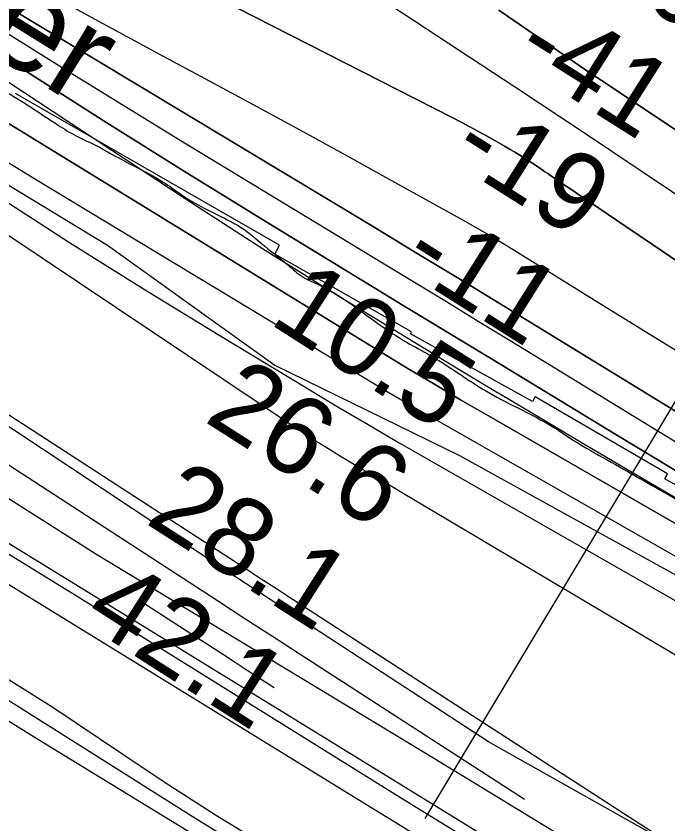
# Model space of a CAD drawing. Extents: x 3297772 to 3335630, y 634068 to 659439.
# Drawn here: x 3316438 to 3316993, y 647297 to 647984 of the extents above; entities that cross this region are included whole.
import ezdxf

# ---------------------------------------------------------------- set-up
doc = ezdxf.new("R2010")
doc.units = 0
for name, color, linetype in [('V-FLOD-BASE', 7, 'Continuous'), ('V-LEVE-TOET', 7, 'Continuous'), ('V-RIVR-EDGE', 7, 'Continuous'), ('V-RIVR-IDEN', 7, 'Continuous'), ('V-RIVR-RANG', 7, 'Continuous'), ('V-ROAD-CNTR', 7, 'Continuous'), ('V-RRAP-RVMT', 7, 'Continuous'), ('V-SITE-VEGE', 7, 'Continuous'), ('V-SURV-LINE', 7, 'Continuous'), ('V-TOPO-DPTH', 7, 'Continuous'), ('V-TOPO-MAJR', 7, 'Continuous'), ('V-TOPO-MINR', 7, 'Continuous'), ('V-TOPO-SHOR', 7, 'Continuous'), ('V-TOPO-WATR', 7, 'Continuous')]:
    doc.layers.add(name, color=color, linetype=linetype)

msp = doc.modelspace()

# ---------------------------------------------------------------- linework, layer by layer
at = {"layer": 'V-FLOD-BASE'}
msp.add_lwpolyline([(3319091.51, 646194.68), (3318836.51, 646282.15), (3318587.88, 646363.34), (3318361.39, 646441.54), (3318335.24, 646452.41), (3318287.69, 646473.4), (3318175.9, 646530.29), (3317895.21, 646676.82), (3317600.23, 646831.95), (3317333.8, 646972.27), (3317266.38, 647011.29), (3317197.36, 647051.89), (3316995.02, 647177.65), (3316771.27, 647315.11), (3316490.38, 647490.08), (3316250.76, 647637.7), (3316095.24, 647733.77), (3315942.09, 647829.86), (3315900.82, 647856.43), (3315848.42, 647893.19)], dxfattribs=at)
at = {"layer": 'V-LEVE-TOET'}
for points in [[(3317804.71, 646765.16), (3317715.07, 646817.46), (3317663.54, 646843.96), (3317457.36, 646953.89), (3317365.37, 647003.8), (3317245.6, 647072.48), (3317127.4, 647141.16), (3317025.83, 647204.43), (3316923.44, 647273.23), (3316787.76, 647356.01), (3316506.11, 647526.24), (3316252.97, 647687.2), (3316110.98, 647768.36), (3315913.4, 647892.57), (3315866.52, 647930.16), (3315798.17, 647988.93)], [(3316378.46, 647452.95), (3316469.71, 647395.93), (3316529.24, 647356.06), (3316564.17, 647332.6), (3316607.82, 647304.47), (3316672.88, 647264.64), (3316767.27, 647210.8), (3316811.69, 647185.83), (3316838.66, 647169.43), (3316867.23, 647151.46), (3316902.93, 647129.6), (3316946.56, 647103.83), (3316986.25, 647077.25), (3317040.21, 647043.67), (3317110.82, 647000.71), (3317256.84, 646907.73), (3317313.15, 646876.53), (3317348.02, 646860.19)]]:
    msp.add_lwpolyline(points, dxfattribs=at)
at = {"layer": 'V-RIVR-EDGE'}
msp.add_spline([(3314761.96, 649274.13), (3314790.41, 649247.37), (3314813.75, 649224.65), (3314842.19, 649196.8), (3314862.25, 649176.28), (3314886.68, 649152.09), (3314900.17, 649138.17), (3314917.68, 649122.77), (3314932.63, 649107.75), (3314956.32, 649080.27), (3314980.03, 649058.28), (3315004.47, 649036.65), (3315016.5, 649023.47), (3315033.99, 649001.49), (3315053.68, 648981.34), (3315075.92, 648956.42), (3315089.04, 648943.6), (3315090.5, 648939.21), (3315095.23, 648931.52), (3315116.02, 648911.73), (3315165.62, 648868.83), (3315188.61, 648851.6), (3315212.7, 648837.28), (3315236.05, 648818.95), (3315259.03, 648798.78), (3315272.17, 648788.15), (3315288.96, 648777.87), (3315298.45, 648775.29), (3315308.31, 648771.25), (3315320.36, 648764.64), (3315332.04, 648756.2), (3315345.54, 648749.22), (3315365.99, 648738.57), (3315396.29, 648721.68), (3315420.02, 648711.02), (3315449.6, 648697.42), (3315476.26, 648687.12), (3315490.87, 648684.89), (3315496.72, 648684.15), (3315504.02, 648679.38), (3315514.6, 648672.04), (3315516.78, 648666.91), (3315520.77, 648653.38), (3315526.95, 648639.84), (3315536.79, 648627.02), (3315542.99, 648621.52), (3315546.65, 648621.15), (3315552.49, 648618.57), (3315560.15, 648612.71), (3315568.54, 648604.64), (3315578.02, 648595.85), (3315592.98, 648584.84), (3315611.6, 648575.66), (3315624.38, 648570.14), (3315634.97, 648566.83), (3315640.81, 648563.52), (3315648.49, 648562.41), (3315656.17, 648563.12), (3315662.38, 648563.84), (3315671.15, 648560.89), (3315676.25, 648556.12), (3315679.17, 648552.83), (3315684.29, 648552.08), (3315687.94, 648550.98), (3315695.94, 648534.87), (3315725.4, 648474.85), (3315731.95, 648461.31), (3315736.69, 648455.81), (3315746.53, 648446.65), (3315756.75, 648438.22), (3315765.49, 648425.77), (3315772.76, 648408.94), (3315789.52, 648388.06), (3315803.72, 648364.63), (3315814.28, 648346.69), (3315829.95, 648328.37), (3315850.74, 648307.49), (3315869.69, 648285.51), (3315901.78, 648253.62), (3315937.52, 648219.54), (3315960.49, 648195.36), (3315980.91, 648175.57), (3315989.31, 648173.35), (3316000.63, 648165.28), (3316008.65, 648158.32), (3316031.64, 648140.71), (3316054.63, 648124.21), (3316085.29, 648105.49), (3316118.5, 648083.11), (3316140.03, 648068.8), (3316157.19, 648061.81), (3316170.34, 648056.66), (3316187.12, 648044.92), (3316195.52, 648041.24), (3316205.38, 648037.93), (3316215.24, 648033.15), (3316238.61, 648020.67), (3316243.71, 648016.63), (3316255.02, 648007.47), (3316268.9, 648000.12), (3316287.88, 647988.38), (3316303.58, 647982.86), (3316316.73, 647978.44), (3316339.37, 647969.97), (3316356.17, 647962.25), (3316375.52, 647951.24), (3316396.32, 647938.03), (3316428.44, 647920.4), (3316474.07, 647891.41), (3316489.4, 647882.24), (3316507.65, 647873.42), (3316517.51, 647867.91), (3316537.95, 647856.89), (3316563.51, 647842.94), (3316578.83, 647832.3), (3316609.5, 647815.04), (3316632.86, 647802.19), (3316646.72, 647790.82), (3316669.34, 647772.49), (3316682.11, 647762.22), (3316696.35, 647755.24), (3316758.75, 647713.78), (3316797.81, 647691.02), (3316819.71, 647676.71), (3316836.86, 647665.7), (3316864.97, 647650.65), (3316895.64, 647634.12), (3316912.43, 647623.11), (3316940.9, 647606.59), (3316996.75, 647574.65), (3317044.57, 647546.75), (3317079.24, 647525.1), (3317111.36, 647506.38), (3317148.23, 647484.72), (3317188.38, 647460.86), (3317213.92, 647442.15), (3317231.44, 647430.41), (3317255.17, 647416.83), (3317274.14, 647402.16), (3317293.12, 647391.14), (3317310.28, 647384.52), (3317333.65, 647373.5), (3317372.71, 647350.37), (3317404.1, 647330.92), (3317490.98, 647282.82), (3317527.85, 647261.52), (3317547.19, 647249.78), (3317572.38, 647235.83), (3317600.86, 647222.6), (3317628.97, 647207.9), (3317656.71, 647189.92), (3317738.1, 647140.37), (3317755.27, 647133.39), (3317770.25, 647129.33), (3317784.85, 647122.71), (3317816.97, 647104.72), (3317840.71, 647094.79), (3317860.06, 647086.34), (3317887.44, 647070.92), (3317915.19, 647055.49), (3317952.07, 647039.68), (3317972.88, 647031.59), (3318008.3, 647014.32), (3318036.78, 647000.36), (3318074.38, 646981.62), (3318112.35, 646961.06), (3318142.65, 646943.44), (3318179.16, 646929.09), (3318205.1, 646919.89), (3318226.27, 646909.6), (3318257.67, 646892.34), (3318275.56, 646883.53), (3318288.34, 646879.47), (3318295.65, 646878.72), (3318317.19, 646868.8), (3318334.34, 646857.06), (3318347.84, 646845.7), (3318357.33, 646839.46), (3318416.47, 646806.41), (3318459.18, 646781.45), (3318477.06, 646771.9), (3318502.98, 646757.21), (3318530, 646743.26), (3318562.13, 646728.56), (3318605.95, 646708.71), (3318643.93, 646694.36), (3318672.78, 646684.05), (3318689.95, 646679.62), (3318708.95, 646676.28), (3318727.21, 646668.56), (3318754.96, 646656.8), (3318823.61, 646624.46), (3318845.88, 646613.07), (3318855.73, 646607.93), (3318871.06, 646596.56), (3318891.87, 646586.27), (3318910.49, 646578.55), (3318938.61, 646566.78), (3318967.1, 646557.57), (3318997.78, 646547.63), (3319022.25, 646539.16), (3319054.39, 646528.11), (3319074.84, 646519.66), (3319089.46, 646516.33), (3319112.47, 646508.23), (3319131.82, 646500.14), (3319166.88, 646486.53), (3319188.43, 646478.8), (3319196.47, 646478.41), (3319208.52, 646474.73), (3319216.19, 646471.42), (3319227.88, 646467), (3319243.95, 646462.21), (3319256.73, 646456.33), (3319262.2, 646449.74), (3319272.42, 646444.6), (3319289.22, 646438.34), (3319307.11, 646430.25), (3319322.08, 646420.71), (3319337.4, 646408.98), (3319358.2, 646395.03), (3319379.01, 646382.55), (3319389.6, 646379.97), (3319400.56, 646376.29), (3319407.49, 646370.42), (3319419.9, 646362.71), (3319436.33, 646355), (3319463.35, 646343.96), (3319503.52, 646327.78), (3319544.44, 646316.71), (3319579.51, 646307.12), (3319606.17, 646299.38), (3319635.03, 646290.9), (3319681.43, 646280.92), (3319730.75, 646269.46), (3319772.77, 646260.58), (3319801.26, 646254.66), (3319808.94, 646254.65), (3319821.73, 646251.32), (3319836.34, 646248), (3319850.96, 646245.77), (3319868.14, 646245.36), (3319890.79, 646242.38), (3319906.87, 646237.95), (3319922.21, 646232.07), (3319930.98, 646230.95), (3319937.92, 646232.03), (3319943.77, 646231.28), (3319960.57, 646225.03), (3319978.84, 646220.6), (3319994.55, 646217.63), (3320020.12, 646210.62), (3320049.71, 646202.51), (3320078.21, 646196.59), (3320106.71, 646192.13), (3320126.8, 646188.06), (3320144.34, 646184), (3320162.97, 646178.1), (3320179.77, 646173.67), (3320196.59, 646173.27), (3320205.36, 646171.42), (3320223.26, 646166.62), (3320274.75, 646148.95), (3320298.86, 646141.21), (3320341.6, 646127.21), (3320376.3, 646115.8), (3320397.48, 646108.07), (3320422.68, 646098.5), (3320444.95, 646088.58), (3320487.3, 646068.37), (3320513.95, 646053.68), (3320559.94, 646025.78), (3320596.07, 646001.2), (3320629.65, 645979.55), (3320649.72, 645963.78), (3320673.08, 645949.83), (3320682.93, 645941.77), (3320711.02, 645921.23)], degree=3, dxfattribs=at)
at = {"layer": 'V-RIVR-RANG'}
msp.add_line((3316786.2, 647301.41), (3317331.23, 648210.56), dxfattribs=at)
at = {"layer": 'V-ROAD-CNTR'}
msp.add_lwpolyline([(3315544.77, 648003.3), (3315608.31, 647952.95), (3315734.88, 647845.94), (3315836.41, 647764.3), (3315973.11, 647674.99), (3316149.83, 647567.52), (3316264.92, 647488.52), (3316456.09, 647369.23), (3316596.89, 647283.02), (3316686.84, 647228.37), (3316782.02, 647170.42), (3317011.36, 647023.74)], dxfattribs=at)
at = {"layer": 'V-RRAP-RVMT'}
for p, q in [((3316662.26, 647789.16), (3316437.87, 647918.27)), ((3316658.36, 647781.43), (3316662.26, 647789.16)), ((3316774.52, 647715.42), (3316658.36, 647781.43)), ((3316773.8, 647713.76), (3316774.52, 647715.42)), ((3316877.59, 647656.19), (3316773.8, 647713.76)), ((3316879.81, 647660.2), (3316877.59, 647656.19)), ((3316992.41, 647594.51), (3316879.81, 647660.2)), ((3316990.01, 647590.44), (3316992.41, 647594.51)), ((3317096.06, 647529.57), (3316990.01, 647590.44))]:
    msp.add_line(p, q, dxfattribs=at)
at = {"layer": 'V-SITE-VEGE'}
for points in [[(3316613.52, 647514.31), (3316182.03, 647800.54), (3316081.9, 647860.17), (3316005.62, 647910.26), (3315919.79, 647972.27), (3315793.44, 648050.98), (3315743.38, 648122.54), (3315619.41, 648227.49), (3315524.05, 648310.97), (3315507.37, 648346.75), (3315509.75, 648358.67), (3315516.9, 648370.6), (3315519.28, 648370.6), (3315533.59, 648375.37), (3315559.81, 648372.98), (3315586.04, 648363.44), (3315602.72, 648358.67), (3315619.41, 648387.29), (3315658.64, 648391.54), (3315664.2, 648387.33), (3315677.83, 648384.54)], [(3316068, 648060.11), (3316195.08, 647973.13), (3316287.04, 647936.33), (3316375.67, 647874.44), (3316516.13, 647789.14), (3316658.26, 647687.1), (3316815.44, 647610.16), (3317021.11, 647496.42), (3317174.95, 647389.37), (3317206.71, 647379.33), (3317253.54, 647382.68), (3317293.66, 647379.33), (3317363.9, 647345.88), (3317393.99, 647324.13), (3317485.96, 647260.57), (3317584.61, 647205.38), (3317688.29, 647150.18), (3317818.71, 647081.6)], [(3319033.25, 646305.02), (3318778.17, 646400.43), (3318532.62, 646491.06), (3318380.04, 646553.08), (3318122.58, 646674.72), (3317562.35, 646970.49), (3317259.58, 647130.3), (3316840, 647366.43), (3316613.52, 647514.31)]]:
    msp.add_lwpolyline(points, dxfattribs=at)
at = {"layer": 'V-SURV-LINE'}
for points in [[(3315883.35, 647873.17), (3317305.9, 646997.35)], [(3317290.15, 646971.81), (3315867.61, 647847.64)]]:
    msp.add_lwpolyline(points, dxfattribs=at)
at = {"layer": 'V-TOPO-DPTH'}
for points in [[(3316644.26, 648067.85), (3316863.16, 647923.62), (3316883.26, 647910.34), (3316903.33, 647897.03), (3316923.36, 647883.66), (3316943.37, 647870.25), (3317021.42, 647817.83), (3317080.58, 647778.39), (3317139.9, 647739.21), (3317199.49, 647700.44), (3317259.26, 647661.94), (3317393.47, 647576.13), (3317415.49, 647562.22), (3317437.61, 647548.46), (3317459.87, 647534.95), (3317482.24, 647521.59), (3317764.89, 647354.77), (3317826.42, 647318.94)], [(3316644.26, 648067.85), (3316863.16, 647923.62), (3316883.26, 647910.34), (3316903.33, 647897.03), (3316923.36, 647883.66), (3316943.37, 647870.25), (3317021.42, 647817.83), (3317080.58, 647778.39), (3317139.9, 647739.21), (3317199.49, 647700.44), (3317259.26, 647661.94), (3317393.47, 647576.13), (3317415.49, 647562.22), (3317437.61, 647548.46), (3317459.87, 647534.95), (3317482.24, 647521.59), (3317764.89, 647354.77), (3317826.42, 647318.94)], [(3317781.49, 647112.61), (3317721.45, 647145.57), (3317661.46, 647178.62), (3317376.76, 647335.99), (3317347.13, 647352.47), (3317317.56, 647369.06), (3317288.08, 647385.8), (3317258.67, 647402.65), (3316840.07, 647643.91), (3316828.18, 647650.79), (3316816.31, 647657.71), (3316804.48, 647664.68), (3316792.66, 647671.68), (3316771.02, 647684.56), (3316770.04, 647685.15), (3316767.1, 647686.93), (3316159.87, 648060.05)], [(3317780.6, 647215), (3317419.17, 647400.55), (3317389.33, 647416.15), (3317359.64, 647432.04), (3317330.19, 647448.37), (3317300.9, 647464.99), (3317271.8, 647481.94), (3317242.78, 647499.05), (3317213.91, 647516.39), (3317185.13, 647533.88), (3316889.45, 647715.22), (3316852.86, 647737.61), (3316816.22, 647759.94), (3316779.54, 647782.19), (3316742.82, 647804.39), (3316384.97, 648020.14)], [(3316384.97, 648020.14), (3316742.82, 647804.39), (3316779.54, 647782.19), (3316816.22, 647759.94), (3316852.86, 647737.61), (3316889.45, 647715.22), (3317185.13, 647533.88), (3317213.91, 647516.39), (3317242.78, 647499.05), (3317271.8, 647481.94), (3317300.9, 647464.99), (3317330.19, 647448.37), (3317359.64, 647432.04), (3317389.33, 647416.15), (3317419.17, 647400.55), (3317780.6, 647215)], [(3316596.04, 648006.91), (3316808.74, 647898.03), (3316817.84, 647893.3), (3316826.88, 647888.49), (3316835.87, 647883.56), (3316844.81, 647878.56), (3316854.37, 647873.12), (3316858.48, 647870.74), (3316862.56, 647868.31), (3316866.6, 647865.81), (3316870.61, 647863.26), (3316876.96, 647859.16), (3316877.78, 647858.63), (3316880.2, 647857.02), (3316883.33, 647854.91), (3316885.7, 647853.32), (3316888.07, 647851.72), (3316890.44, 647850.12), (3316892.8, 647848.52), (3316933.87, 647820.75), (3316956.74, 647805.23), (3316979.59, 647789.68), (3317002.4, 647774.06)], [(3317002.4, 647774.06), (3316979.59, 647789.68), (3316956.74, 647805.23), (3316933.87, 647820.75), (3316892.8, 647848.52), (3316890.44, 647850.12), (3316888.07, 647851.72), (3316885.7, 647853.32), (3316883.33, 647854.91), (3316880.2, 647857.02), (3316877.78, 647858.63), (3316876.96, 647859.16), (3316870.61, 647863.26), (3316866.6, 647865.81), (3316862.56, 647868.31), (3316858.48, 647870.74), (3316854.37, 647873.12), (3316844.81, 647878.56), (3316835.87, 647883.56), (3316826.88, 647888.49), (3316817.84, 647893.3), (3316808.74, 647898.03), (3316596.04, 648006.91)], [(3318159.1, 647193.66), (3317605.18, 647498.48), (3317580.78, 647512.03), (3317556.46, 647525.71), (3317532.24, 647539.58), (3317508.1, 647553.58), (3317469.89, 647575.93), (3317464.92, 647578.88), (3317459.97, 647581.86), (3317455.06, 647584.9), (3317450.17, 647587.98), (3317426.69, 647602.97), (3317410.12, 647613.62), (3317393.58, 647624.34), (3317377.11, 647635.16), (3317360.69, 647646.05), (3316933.22, 647931.23), (3316930.36, 647933.14), (3316927.51, 647935.07), (3316924.67, 647937.01), (3316921.83, 647938.96), (3316848.92, 647989.19)], [(3318159.1, 647193.66), (3317605.18, 647498.48), (3317580.78, 647512.03), (3317556.46, 647525.71), (3317532.24, 647539.58), (3317508.1, 647553.58), (3317469.89, 647575.93), (3317464.92, 647578.88), (3317459.97, 647581.86), (3317455.06, 647584.9), (3317450.17, 647587.98), (3317426.69, 647602.97), (3317410.12, 647613.62), (3317393.58, 647624.34), (3317377.11, 647635.16), (3317360.69, 647646.05), (3316933.22, 647931.23), (3316930.36, 647933.14), (3316927.51, 647935.07), (3316924.67, 647937.01), (3316921.83, 647938.96), (3316848.92, 647989.19)], [(3317012.75, 647589.2), (3316948.32, 647628.13), (3316842.53, 647692.37), (3316817.55, 647707.55), (3316792.57, 647722.74), (3316767.6, 647737.94), (3316742.64, 647753.16), (3316653.73, 647807.39), (3316584.53, 647850.08), (3316515.63, 647893.23), (3316447.17, 647937.08), (3316379, 647981.39)], [(3316379, 647981.39), (3316447.17, 647937.08), (3316515.63, 647893.23), (3316584.53, 647850.08), (3316653.73, 647807.39), (3316742.64, 647753.16), (3316767.6, 647737.94), (3316792.57, 647722.74), (3316817.55, 647707.55), (3316842.53, 647692.37), (3316948.32, 647628.13), (3317012.75, 647589.2)]]:
    msp.add_lwpolyline(points, dxfattribs=at)
at = {"layer": 'V-TOPO-MAJR'}
msp.add_lwpolyline([(3315999.43, 648087.57), (3316676.74, 647633.39), (3316683.67, 647628.81), (3316690.64, 647624.28), (3316697.67, 647619.85), (3316704.73, 647615.48), (3316711.84, 647611.18), (3316718.95, 647606.89), (3316726.09, 647602.63), (3316733.24, 647598.39), (3316735.15, 647597.27), (3316743.26, 647592.48), (3316751.36, 647587.69), (3316759.46, 647582.89), (3316767.56, 647578.08), (3317202.1, 647319.99)], dxfattribs=at)
at = {"layer": 'V-TOPO-MINR'}
for points in [[(3316058.01, 648174.74), (3316582.21, 647828.99), (3316614.95, 647807.63), (3316647.83, 647786.49), (3316680.92, 647765.67), (3316714.14, 647745.08), (3316747.49, 647724.68), (3316780.88, 647704.34), (3316814.31, 647684.08), (3316847.78, 647663.88), (3316850.23, 647662.41), (3316884.99, 647641.59), (3316919.81, 647620.87), (3316954.72, 647600.3), (3316989.69, 647579.83), (3317283.65, 647408.65)], [(3316644.26, 648067.85), (3316863.16, 647923.62), (3316883.26, 647910.34), (3316903.33, 647897.03), (3316923.36, 647883.66), (3316943.37, 647870.25), (3317021.42, 647817.83), (3317080.58, 647778.39), (3317139.9, 647739.21), (3317199.49, 647700.44), (3317259.26, 647661.94), (3317393.47, 647576.13), (3317415.49, 647562.22), (3317437.61, 647548.46), (3317459.87, 647534.95), (3317482.24, 647521.59), (3317764.89, 647354.77), (3317826.42, 647318.94)], [(3316159.87, 648060.05), (3316767.1, 647686.93), (3316770.04, 647685.15), (3316771.02, 647684.56), (3316792.66, 647671.68), (3316804.48, 647664.68), (3316816.31, 647657.71), (3316828.18, 647650.79), (3316840.07, 647643.91), (3317258.67, 647402.65), (3317288.08, 647385.8), (3317317.56, 647369.06), (3317347.13, 647352.47), (3317376.76, 647335.99), (3317661.46, 647178.62), (3317721.45, 647145.57), (3317781.49, 647112.61)], [(3316384.97, 648020.14), (3316742.82, 647804.39), (3316779.54, 647782.19), (3316816.22, 647759.94), (3316852.86, 647737.61), (3316889.45, 647715.22), (3317185.13, 647533.88), (3317213.91, 647516.39), (3317242.78, 647499.05), (3317271.8, 647481.94), (3317300.9, 647464.99), (3317330.19, 647448.37), (3317359.64, 647432.04), (3317389.33, 647416.15), (3317419.17, 647400.55), (3317780.6, 647215)], [(3316447.58, 648013.45), (3316505.39, 647981.52), (3316563.43, 647949.98), (3316598.83, 647930.98), (3316639.29, 647909.16), (3316679.68, 647887.23), (3316719.97, 647865.12), (3316760.21, 647842.9), (3316813.42, 647813.35), (3316826.94, 647805.71), (3316840.38, 647797.94), (3316853.71, 647789.97), (3316866.95, 647781.86), (3316938.08, 647737.59), (3316986.94, 647707.42), (3317035.94, 647677.48)], [(3316204.71, 648002.4), (3316286.57, 647949.73), (3316369.09, 647898.1), (3316452.05, 647847.18), (3316730.91, 647678.43), (3316743.04, 647671.16), (3316755.2, 647663.94), (3316767.42, 647656.82), (3316779.68, 647649.77), (3317094.88, 647469.9), (3317129.93, 647449.98), (3317165.03, 647430.13), (3317200.19, 647410.39), (3317235.39, 647390.73), (3317270.64, 647371.17), (3317305.93, 647351.65), (3317341.24, 647332.2), (3317376.59, 647312.8), (3317837.43, 647060.43)], [(3316596.04, 648006.91), (3316808.74, 647898.03), (3316817.84, 647893.3), (3316826.88, 647888.49), (3316835.87, 647883.56), (3316844.81, 647878.56), (3316854.37, 647873.12), (3316858.48, 647870.74), (3316862.56, 647868.31), (3316866.6, 647865.81), (3316870.61, 647863.26), (3316876.96, 647859.16), (3316877.78, 647858.63), (3316880.2, 647857.02), (3316883.33, 647854.91), (3316885.7, 647853.32), (3316888.07, 647851.72), (3316890.44, 647850.12), (3316892.8, 647848.52), (3316933.87, 647820.75), (3316956.74, 647805.23), (3316979.59, 647789.68), (3317002.4, 647774.06)], [(3316387.89, 647996.16), (3316481.99, 647937.49), (3316576.5, 647879.47), (3316750.06, 647774.15), (3316777.18, 647757.67), (3316804.29, 647741.17), (3316831.38, 647724.64), (3316858.45, 647708.09), (3317165.94, 647519.83), (3317195.85, 647501.61), (3317225.83, 647483.49), (3317255.89, 647465.52), (3317286.01, 647447.64), (3317332.75, 647420.06), (3317339.57, 647416.08), (3317346.4, 647412.14), (3317353.28, 647408.27), (3317360.18, 647404.44), (3317399.24, 647383), (3317425.72, 647368.55), (3317452.26, 647354.2), (3317478.87, 647339.99), (3317505.54, 647325.88), (3317961.37, 647086.27)], [(3316848.92, 647989.19), (3316921.83, 647938.96), (3316924.67, 647937.01), (3316927.51, 647935.07), (3316930.36, 647933.14), (3316933.22, 647931.23), (3317360.69, 647646.05), (3317377.11, 647635.16), (3317393.58, 647624.34), (3317410.12, 647613.62), (3317426.69, 647602.97), (3317450.17, 647587.98), (3317455.06, 647584.9), (3317459.97, 647581.86), (3317464.92, 647578.88), (3317469.89, 647575.93), (3317508.1, 647553.58), (3317532.24, 647539.58), (3317556.46, 647525.71), (3317580.78, 647512.03), (3317605.18, 647498.48), (3318159.1, 647193.66)], [(3315966.57, 647947.25), (3316635.32, 647512.83), (3316643.76, 647507.35), (3316652.21, 647501.87), (3316660.66, 647496.39), (3316669.11, 647490.91), (3317083.24, 647222.75)], [(3316421.3, 647831.86), (3316483.8, 647791.54), (3316546.84, 647752.06), (3316610.23, 647713.14), (3316685.34, 647667.73), (3316711.5, 647652.04), (3316737.74, 647636.47), (3316764.09, 647621.1), (3316790.52, 647605.85), (3316974.47, 647500.6), (3317026.44, 647470.88)], [(3316255.09, 647717.09), (3316586.04, 647502.11), (3316609.51, 647486.86), (3316633, 647471.62), (3316656.48, 647456.4), (3316679.98, 647441.18), (3316870.55, 647317.77)], [(3316543.6, 647486.94), (3316591.73, 647455.67), (3316602.75, 647448.52), (3316613.77, 647441.36), (3316624.79, 647434.22), (3316635.82, 647427.07), (3316657.87, 647412.79)]]:
    msp.add_lwpolyline(points, dxfattribs=at)
at = {"layer": 'V-TOPO-SHOR'}
msp.add_lwpolyline([(3317335.38, 646851.76), (3317164.3, 646953.56), (3316981.27, 647065.58), (3316776.78, 647186.16), (3316588.17, 647302.89), (3316377.25, 647436.1), (3316163.97, 647566.92), (3315937.92, 647711.12), (3315806.54, 647802.1), (3315750.75, 647847.67), (3315651.07, 647938.09)], dxfattribs=at)
at = {"layer": 'V-TOPO-WATR'}
msp.add_lwpolyline([(3316379, 647981.39), (3316447.17, 647937.08), (3316515.63, 647893.23), (3316584.53, 647850.08), (3316653.73, 647807.39), (3316742.64, 647753.16), (3316767.6, 647737.94), (3316792.57, 647722.74), (3316817.55, 647707.55), (3316842.53, 647692.37), (3316948.32, 647628.13), (3317012.75, 647589.2)], dxfattribs=at)

# ---------------------------------------------------------------- texts
at = {"layer": 'V-RIVR-IDEN'}
msp.add_text('Water ', height=83, rotation=328.12344, dxfattribs=at).set_placement((3316239.36, 648063.09))
at = {"layer": 'V-RIVR-RANG'}
for s, rotation, p in [('-46', 327.70653, (3316900.7, 648038.8)), ('-41', 327.70653, (3316858.88, 647946.93)), ('-19', 327.70653, (3316805.25, 647862.53)), ('-11', 327.70653, (3316763.21, 647770.8)), ('10.5', 327.41833, (3316652.22, 647723.36)), ('26.6', 327.41833, (3316597.03, 647639.95)), ('28.1', 327.41833, (3316546.95, 647553.28)), ('42.1', 327.41833, (3316493.32, 647468.88))]:
    msp.add_text(s, height=67, rotation=rotation, dxfattribs=at).set_placement(p)

doc.saveas('drawing.dxf')
